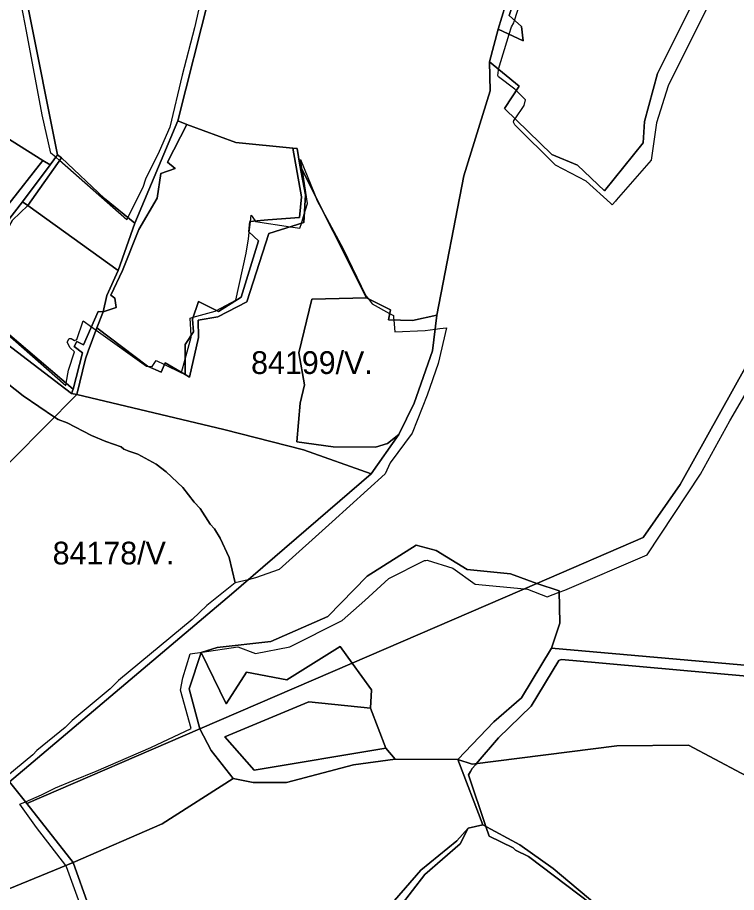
# Model space of a CAD drawing. Extents: x -477304 to -465429, y -1159113 to -1149210.
# Drawn here: x -470157 to -469683, y -1156765 to -1156188 of the extents above; entities that cross this region are included whole.
import ezdxf

# ---------------------------------------------------------------- set-up
doc = ezdxf.new("R2010")
doc.units = 0
doc.layers.add('BPEJ_s', color=7, linetype='Continuous')
doc.layers.add('PUPFL_s', color=7, linetype='Continuous')

msp = doc.modelspace()

# ---------------------------------------------------------------- linework, layer by layer
at = {"layer": 'BPEJ_s'}
for points in [[(-470029.49, -1156146.84), (-470040.23, -1156194.31), (-470048.52, -1156225.57), (-470056.6, -1156259.81), (-470063.62, -1156275.97), (-470072.76, -1156294.26), (-470074.46, -1156299.79), (-470077.65, -1156306.16), (-470084.34, -1156319.53), (-470084.73, -1156320.33), (-470085.11, -1156321.09), (-470129.49, -1156281.97), (-470131.95, -1156279.8), (-470135.08, -1156277.04), (-470140.82, -1156251.73), (-470151.2, -1156196.46), (-470154.5, -1156179.49)], [(-470029.49, -1156146.84), (-470040.23, -1156194.31), (-470048.52, -1156225.57), (-470056.6, -1156259.81), (-470063.62, -1156275.97), (-470072.76, -1156294.26), (-470074.46, -1156299.79), (-470077.65, -1156306.16), (-470084.34, -1156319.53), (-470084.73, -1156320.33), (-470085.11, -1156321.09), (-470129.49, -1156281.97), (-470131.95, -1156279.8), (-470135.08, -1156277.04), (-470140.82, -1156251.73), (-470151.2, -1156196.46), (-470154.5, -1156179.49)], [(-469700.63, -1156178.41), (-469727.7, -1156232.55), (-469735.31, -1156257.08), (-469738.91, -1156281.61), (-469761.95, -1156308.04), (-469762.49, -1156308.66), (-469764.67, -1156311.15), (-469765.76, -1156310.16), (-469781.83, -1156295.57), (-469802.14, -1156284.99), (-469828.99, -1156258.35), (-469829.84, -1156256.66), (-469829.62, -1156255.6), (-469828.74, -1156254.34), (-469822.65, -1156245.66), (-469821.8, -1156241.85), (-469827.9, -1156235.75), (-469828.78, -1156234.88), (-469839.57, -1156226.63), (-469840.2, -1156225.78), (-469839.77, -1156222.4), (-469839.57, -1156221.74), (-469832.61, -1156198.64), (-469831.1, -1156193.64), (-469829.62, -1156191.1), (-469829.34, -1156190.18), (-469829.1, -1156189.41), (-469824.34, -1156174.18)], [(-469700.63, -1156178.41), (-469727.7, -1156232.55), (-469735.31, -1156257.08), (-469738.91, -1156281.61), (-469761.95, -1156308.04), (-469762.49, -1156308.66), (-469764.67, -1156311.15), (-469765.76, -1156310.16), (-469781.83, -1156295.57), (-469802.14, -1156284.99), (-469828.99, -1156258.35), (-469829.84, -1156256.66), (-469829.62, -1156255.6), (-469828.74, -1156254.34), (-469822.65, -1156245.66), (-469821.8, -1156241.85), (-469827.9, -1156235.75), (-469828.78, -1156234.88), (-469839.57, -1156226.63), (-469840.2, -1156225.78), (-469839.77, -1156222.4), (-469839.57, -1156221.74), (-469832.61, -1156198.64), (-469831.1, -1156193.64), (-469829.62, -1156191.1), (-469829.34, -1156190.18), (-469829.1, -1156189.41), (-469824.34, -1156174.18)], [(-470182.29, -1156380.4), (-470125.31, -1156430.47), (-470125.08, -1156429.1), (-470125.03, -1156428.82), (-470123.59, -1156420.17), (-470119.55, -1156408.26), (-470122.32, -1156405.49), (-470124.44, -1156401.88), (-470123.17, -1156399.33), (-470121.68, -1156399.33), (-470119.55, -1156400.6), (-470118.07, -1156399.97), (-470113.82, -1156387.8), (-470108.38, -1156391.67), (-470105.32, -1156393.85), (-470072.01, -1156417.52), (-470071.09, -1156417.6), (-470068.28, -1156417.86), (-470065.57, -1156413.79), (-470060.09, -1156416.48), (-470048.97, -1156421.92), (-470048.92, -1156421.74), (-470046.53, -1156413), (-470042.53, -1156398.38), (-470042.58, -1156397.41), (-470043.21, -1156385.84), (-470041.15, -1156385.27), (-470026.61, -1156381.26), (-470025.81, -1156380.85), (-470013.05, -1156374.15), (-470006.34, -1156343.07), (-470004.62, -1156333.6), (-470004.19, -1156329.35), (-470003.46, -1156322.09), (-470003.04, -1156317.96), (-470000.29, -1156321.81), (-470000, -1156322.22), (-469977.05, -1156325.67), (-469970.75, -1156326.62), (-469969.76, -1156323.38), (-469967.91, -1156317.33), (-469965.75, -1156310.27), (-469968.93, -1156289.84), (-469969.22, -1156288.01), (-469970.29, -1156281.22), (-469961.21, -1156303.93), (-469959.4, -1156308.46), (-469953, -1156320.24), (-469942.14, -1156340.23), (-469927.16, -1156371.11), (-469925.77, -1156372.97), (-469923.08, -1156376.55), (-469911.53, -1156382.88), (-469909, -1156384.27), (-469908.88, -1156385.68), (-469908.76, -1156387.19), (-469908.1, -1156394.94), (-469888.12, -1156394.03), (-469881.54, -1156393.18), (-469878.36, -1156392.77), (-469874.05, -1156392.22), (-469879.5, -1156415.82), (-469886.76, -1156436.71), (-469896.75, -1156461.9), (-469911.27, -1156481.42), (-469914.45, -1156488.69), (-469949.41, -1156520.24), (-469984.36, -1156551.79), (-470000, -1156557.34), (-470004.92, -1156558.53), (-470013.51, -1156560.62), (-470032.14, -1156575.64), (-470041.93, -1156584.78), (-470090.42, -1156624.98), (-470095.95, -1156630.51), (-470121.04, -1156651.35), (-470125.72, -1156656.03), (-470144.44, -1156671.34), (-470146.99, -1156674.11), (-470164.95, -1156688.86)], [(-470042.58, -1156397.41), (-470043.21, -1156385.84), (-470041.15, -1156385.27), (-470026.61, -1156381.26), (-470025.81, -1156380.85), (-470013.05, -1156374.15), (-470006.34, -1156343.07), (-470004.62, -1156333.6), (-470004.19, -1156329.35), (-470003.46, -1156322.09), (-470003.04, -1156317.96), (-470000.29, -1156321.81), (-470000, -1156322.22), (-469977.05, -1156325.67), (-469970.75, -1156326.62), (-469969.76, -1156323.38), (-469967.91, -1156317.33), (-469965.75, -1156310.27), (-469968.93, -1156289.84), (-469969.22, -1156288.01), (-469970.29, -1156281.22), (-469961.21, -1156303.93), (-469959.4, -1156308.46), (-469953, -1156320.24), (-469942.14, -1156340.23), (-469927.16, -1156371.11), (-469925.77, -1156372.97), (-469923.08, -1156376.55), (-469911.53, -1156382.88), (-469909, -1156384.27), (-469908.88, -1156385.68), (-469908.76, -1156387.19), (-469908.1, -1156394.94), (-469888.12, -1156394.03), (-469881.54, -1156393.18), (-469878.36, -1156392.77), (-469874.05, -1156392.22), (-469879.5, -1156415.82), (-469886.76, -1156436.71), (-469896.75, -1156461.9), (-469911.27, -1156481.42), (-469914.45, -1156488.69), (-469949.41, -1156520.24), (-469984.36, -1156551.79), (-470000, -1156557.34), (-470004.92, -1156558.53), (-470013.51, -1156560.62)], [(-470182.29, -1156380.4), (-470125.31, -1156430.47), (-470125.08, -1156429.1), (-470125.03, -1156428.82), (-470123.59, -1156420.17), (-470119.55, -1156408.26), (-470122.32, -1156405.49), (-470124.44, -1156401.88), (-470123.17, -1156399.33), (-470121.68, -1156399.33), (-470119.55, -1156400.6), (-470118.07, -1156399.97), (-470113.82, -1156387.8), (-470108.38, -1156391.67), (-470105.32, -1156393.85), (-470072.01, -1156417.52), (-470071.09, -1156417.6), (-470068.28, -1156417.86), (-470065.57, -1156413.79), (-470060.09, -1156416.48), (-470048.97, -1156421.92), (-470048.92, -1156421.74), (-470046.53, -1156413), (-470042.53, -1156398.38), (-470042.58, -1156397.41)], [(-470178.89, -1156417.19), (-470153.37, -1156437.18), (-470132.68, -1156451.17), (-470130.4, -1156452.71), (-470124.44, -1156455.05), (-470108.28, -1156463.34), (-470098.92, -1156467.38), (-470088.71, -1156470.79), (-470087.01, -1156472.28), (-470083.61, -1156473.76), (-470077.66, -1156475.68), (-470065.75, -1156482.27), (-470058.94, -1156487.38), (-470048.09, -1156497.58), (-470040.65, -1156507.37), (-470036.61, -1156511.62), (-470030.02, -1156521.83), (-470027.04, -1156525.02), (-470023.42, -1156531.19), (-470017.47, -1156543.95), (-470013.51, -1156560.62), (-470032.14, -1156575.64), (-470041.93, -1156584.78), (-470090.42, -1156624.98), (-470095.95, -1156630.51), (-470121.04, -1156651.35), (-470125.72, -1156656.03), (-470144.44, -1156671.34), (-470146.99, -1156674.11), (-470164.95, -1156688.86)], [(-470013.51, -1156560.62), (-470017.47, -1156543.95), (-470023.42, -1156531.19), (-470027.04, -1156525.02), (-470030.02, -1156521.83), (-470036.61, -1156511.62), (-470040.65, -1156507.37), (-470048.09, -1156497.58), (-470058.94, -1156487.38), (-470065.75, -1156482.27), (-470077.66, -1156475.68), (-470083.61, -1156473.76), (-470087.01, -1156472.28), (-470088.71, -1156470.79), (-470098.92, -1156467.38), (-470108.28, -1156463.34), (-470124.44, -1156455.05), (-470130.4, -1156452.71), (-470132.68, -1156451.17), (-470153.37, -1156437.18), (-470178.89, -1156417.19)], [(-470107.83, -1156794.72), (-470124.74, -1156747.93), (-470125.34, -1156747.16), (-470144.73, -1156722.15), (-470155.69, -1156706.71), (-470151.91, -1156705.04), (-470141.34, -1156700.38), (-470132, -1156695.9), (-470120.4, -1156691.08), (-470105.28, -1156684.79), (-470069.23, -1156669.19), (-470042.6, -1156656.68), (-470049.55, -1156631.36), (-470048, -1156623.33), (-470043.14, -1156607.43), (-470035.32, -1156606.28), (-470011.64, -1156602.8), (-470000, -1156607.19), (-469977.46, -1156602.9), (-469942.96, -1156585.5), (-469927.87, -1156572.25), (-469912.1, -1156557.79), (-469888.41, -1156545.95), (-469887.72, -1156545.86), (-469886.72, -1156545.73), (-469869.8, -1156550.81), (-469855, -1156561.38), (-469822.6, -1156564.56), (-469820.53, -1156564.77), (-469807.63, -1156569.84), (-469799.56, -1156566.81), (-469795.79, -1156565.4), (-469741.44, -1156542.14), (-469706.34, -1156488.85), (-469686.88, -1156453.75), (-469665.62, -1156417.25)], [(-469942.96, -1156585.5), (-469927.87, -1156572.25), (-469912.1, -1156557.79), (-469888.41, -1156545.95), (-469887.72, -1156545.86), (-469886.72, -1156545.73), (-469869.8, -1156550.81), (-469855, -1156561.38), (-469822.6, -1156564.56), (-469820.53, -1156564.77), (-469807.63, -1156569.84), (-469799.56, -1156566.81), (-469795.79, -1156565.4), (-469741.44, -1156542.14), (-469706.34, -1156488.85), (-469686.88, -1156453.75), (-469665.62, -1156417.25)], [(-470107.83, -1156794.72), (-470124.74, -1156747.93), (-470125.34, -1156747.16), (-470144.73, -1156722.15), (-470155.69, -1156706.71), (-470151.91, -1156705.04), (-470141.34, -1156700.38), (-470132, -1156695.9), (-470120.4, -1156691.08), (-470105.28, -1156684.79), (-470069.23, -1156669.19), (-470042.6, -1156656.68), (-470049.55, -1156631.36), (-470048, -1156623.33), (-470043.14, -1156607.43), (-470035.32, -1156606.28), (-470011.64, -1156602.8), (-470000, -1156607.19), (-469977.46, -1156602.9), (-469942.96, -1156585.5)], [(-469770.13, -1156778.82), (-469819.9, -1156741.13), (-469828.36, -1156736.9), (-469830.05, -1156735.42), (-469845.91, -1156727.81), (-469848.08, -1156721.31), (-469859.44, -1156687.21), (-469858.26, -1156685.16), (-469857.12, -1156683.19), (-469854.95, -1156680.66), (-469854.39, -1156680), (-469839.77, -1156662.89), (-469818.2, -1156641.95), (-469799.81, -1156611.92), (-469798.33, -1156611.29), (-469790.71, -1156611.92), (-469675.67, -1156622.29)], [(-469675.67, -1156622.29), (-469790.71, -1156611.92), (-469798.33, -1156611.29), (-469799.81, -1156611.92), (-469818.2, -1156641.95), (-469839.77, -1156662.89), (-469854.39, -1156680), (-469854.95, -1156680.66), (-469857.12, -1156683.19), (-469858.26, -1156685.16), (-469859.44, -1156687.21), (-469848.08, -1156721.31), (-469845.91, -1156727.81), (-469830.05, -1156735.42), (-469828.36, -1156736.9), (-469819.9, -1156741.13), (-469770.13, -1156778.82)]]:
    msp.add_lwpolyline(points, dxfattribs=at)
at = {"layer": 'PUPFL_s'}
for points in [[(-470130.76, -1156278.21), (-470135.7, -1156284.83), (-470140.47, -1156281.85), (-470187.08, -1156252.74), (-470238.55, -1156222.7), (-470236.24, -1156139.5), (-470234.09, -1156054.06), (-470231.94, -1155972.31), (-470195.59, -1155876.32), (-470139.11, -1155931.29), (-470128.13, -1155956), (-470087.66, -1156047.11), (-470094.44, -1156071.74), (-470105.35, -1156084.56), (-470097.72, -1156123.01), (-470087.25, -1156146.79), (-470150.13, -1156181.18)], [(-470003, -1155937.63), (-469994.88, -1155939.08), (-470002.56, -1155979.91), (-470008.85, -1156042.77), (-470021.56, -1156120.25), (-470030.33, -1156172.78), (-470051.35, -1156255.67), (-470079.74, -1156323.26), (-470099.74, -1156307.05), (-470128.2, -1156280.15), (-470130.76, -1156278.21), (-470150.13, -1156181.18), (-470087.25, -1156146.79), (-470047.54, -1156135.89), (-470027.4, -1156118.42), (-470046.61, -1156056.07), (-470059.25, -1156032.28), (-470062.5, -1155983.54), (-469994.91, -1155899.96)], [(-469794.89, -1156104.65), (-469798.5, -1156106.97), (-469806.93, -1156117.9), (-469813.43, -1156128.45), (-469832.6, -1156186.25), (-469824.53, -1156193.53), (-469823.49, -1156202.97), (-469839.92, -1156195.17), (-469818.14, -1156123.8), (-469808.52, -1156100.01)], [(-469804.4, -1156277.92), (-469835.8, -1156247.51), (-469825.93, -1156232.82), (-469845.7, -1156216.76), (-469839.92, -1156195.17), (-469823.49, -1156202.97), (-469824.53, -1156193.53), (-469832.6, -1156186.25), (-469813.43, -1156128.45), (-469806.93, -1156117.9), (-469798.5, -1156106.97), (-469794.89, -1156104.65), (-469748.72, -1156120.36), (-469694.69, -1156139.14), (-469701.26, -1156154.5), (-469707.11, -1156154.55), (-469706.01, -1156167.15), (-469734.76, -1156224.44), (-469743.19, -1156256.14), (-469744.15, -1156270.35), (-469769.63, -1156302.01), (-469787.49, -1156285.05)], [(-470187.08, -1156252.74), (-470230.65, -1156272.24), (-470163.65, -1156311.36), (-470140.47, -1156281.85), (-470135.7, -1156284.83), (-470153.81, -1156309.08), (-470197.88, -1156365.76), (-470245.58, -1156299.83), (-470242.57, -1156266.8), (-470238.55, -1156222.7)], [(-470163.65, -1156311.36), (-470230.65, -1156272.24), (-470187.08, -1156252.74), (-470140.47, -1156281.85)], [(-470079.74, -1156323.26), (-470051.35, -1156255.67), (-470045.46, -1156258.21), (-470058.18, -1156282.92), (-470053.15, -1156287.12), (-470062.57, -1156290.58), (-470064.98, -1156306.65), (-470077.06, -1156327.37), (-470087.91, -1156354.59), (-470095.64, -1156370.73), (-470092.87, -1156372.78), (-470091.97, -1156378.93), (-470100.63, -1156381.77), (-470098.15, -1156370.91), (-470090.74, -1156354.53)], [(-470091.97, -1156378.93), (-470092.87, -1156372.78), (-470095.64, -1156370.73), (-470087.91, -1156354.59), (-470077.06, -1156327.37), (-470064.98, -1156306.65), (-470062.57, -1156290.58), (-470053.15, -1156287.12), (-470058.18, -1156282.92), (-470045.46, -1156258.21), (-470012.96, -1156270.11), (-469975.37, -1156273.78), (-469969.62, -1156305.9), (-469971.02, -1156319.53), (-469991.87, -1156321.07), (-470003.73, -1156322.11), (-470004.55, -1156329.02), (-469998.05, -1156334.99), (-470009.5, -1156372.01), (-470024.43, -1156381.52), (-470037.71, -1156375.03), (-470041.58, -1156386.56), (-470041, -1156395.01), (-470046.5, -1156403.35), (-470046.56, -1156423.15), (-470059.62, -1156415.36), (-470062.25, -1156421.66), (-470071.27, -1156417.52), (-470104.73, -1156392.33), (-470100.63, -1156381.77)], [(-470041, -1156395.01), (-470041.58, -1156386.56), (-470037.71, -1156375.03), (-470024.43, -1156381.52), (-470009.5, -1156372.01), (-469998.05, -1156334.99), (-470004.55, -1156329.02), (-470003.73, -1156322.11), (-469991.87, -1156321.07), (-469971.02, -1156319.53), (-469969.62, -1156305.9), (-469975.37, -1156273.78), (-469972.67, -1156274.07), (-469970.77, -1156284.93), (-469967.13, -1156304.64), (-469968.25, -1156322.91), (-469991.18, -1156330.1), (-470005.85, -1156375.27), (-470024.86, -1156385.12), (-470037.84, -1156387.24), (-470037.8, -1156398.64), (-470043.7, -1156424.82), (-470046.56, -1156423.15), (-470046.5, -1156403.35)], [(-470153.81, -1156309.08), (-470135.7, -1156284.83), (-470130.76, -1156278.21), (-470128.2, -1156280.15), (-470150.44, -1156311.51)], [(-470090.74, -1156354.53), (-470150.44, -1156311.51), (-470128.2, -1156280.15), (-470099.74, -1156307.05), (-470079.74, -1156323.26)], [(-470043.7, -1156424.82), (-470037.8, -1156398.64), (-470037.84, -1156387.24), (-470024.86, -1156385.12), (-470005.85, -1156375.27), (-469991.18, -1156330.1), (-469968.25, -1156322.91), (-469967.13, -1156304.64), (-469970.77, -1156284.93), (-469926.7, -1156372.5), (-469962.86, -1156373.4), (-469971.41, -1156408.85), (-469967.82, -1156429.93), (-469970.55, -1156442.05), (-469972.81, -1156467.51), (-469948.84, -1156470.92), (-469920.77, -1156471.14), (-469912.93, -1156468.55), (-469905.36, -1156462.71), (-469923.76, -1156488.75), (-469968.28, -1156472.89), (-470021.07, -1156459.4), (-470117.99, -1156436.36), (-470112.32, -1156412.74), (-470110.63, -1156407.63), (-470104.73, -1156392.33), (-470071.27, -1156417.52), (-470062.25, -1156421.66), (-470059.62, -1156415.36), (-470046.56, -1156423.15)], [(-469600.31, -1156282.87), (-469593.06, -1156291.18), (-469547.86, -1156284.08), (-469672.98, -1156526.92), (-469529.77, -1156518.13), (-469534.18, -1156563.11), (-469528.57, -1156583.39), (-469521.32, -1156600.72), (-469570.12, -1156633.91), (-469612.16, -1156620.6), (-469804.7, -1156603.71), (-469799.27, -1156587.13), (-469799.57, -1156565.84), (-469814.45, -1156561.05), (-469744.14, -1156530.73), (-469719.81, -1156495.62), (-469667.11, -1156401.44), (-469617.33, -1156313.57), (-469602.78, -1156287.32)], [(-470117.99, -1156436.36), (-470180.86, -1156499.74), (-470267.17, -1156419.12), (-470329.58, -1156330.81), (-470245.58, -1156299.83), (-470197.88, -1156365.76), (-470194.27, -1156373.29), (-470164.58, -1156402.66), (-470121.44, -1156435.73)], [(-470193.86, -1156370.38), (-470120.46, -1156432.7), (-470121.44, -1156435.73), (-470164.58, -1156402.66), (-470194.27, -1156373.29), (-470197.88, -1156365.76), (-470153.81, -1156309.08), (-470150.44, -1156311.51), (-470160.45, -1156321.25), (-470171.48, -1156340.71), (-470184.28, -1156355.52)], [(-470118, -1156401.37), (-470119.79, -1156404.65), (-470114.33, -1156408.78), (-470120.46, -1156432.7), (-470193.86, -1156370.38), (-470184.28, -1156355.52), (-470171.48, -1156340.71), (-470160.45, -1156321.25), (-470150.44, -1156311.51), (-470090.74, -1156354.53), (-470098.15, -1156370.91), (-470100.63, -1156381.77), (-470103.87, -1156381.45), (-470113.61, -1156403.53)], [(-469948.84, -1156470.92), (-469972.81, -1156467.51), (-469970.55, -1156442.05), (-469967.82, -1156429.93), (-469971.41, -1156408.85), (-469962.86, -1156373.4), (-469926.7, -1156372.5), (-469911.02, -1156380.34), (-469912.39, -1156387.13), (-469896.5, -1156387.38), (-469880.41, -1156383.86), (-469883.27, -1156407.54), (-469895.29, -1156442), (-469905.36, -1156462.71), (-469912.93, -1156468.55), (-469920.77, -1156471.14)], [(-470110.63, -1156407.63), (-470112.32, -1156412.74), (-470117.99, -1156436.36), (-470121.44, -1156435.73), (-470120.46, -1156432.7), (-470114.33, -1156408.78), (-470119.79, -1156404.65), (-470118, -1156401.37), (-470113.61, -1156403.53), (-470103.87, -1156381.45), (-470100.63, -1156381.77), (-470104.73, -1156392.33)], [(-470180.86, -1156499.74), (-470117.99, -1156436.36), (-470021.07, -1156459.4), (-469968.28, -1156472.89), (-469923.76, -1156488.75), (-470015.91, -1156567.98), (-470162.48, -1156691.83), (-470257.35, -1156577.56)], [(-469952.35, -1156582.81), (-469926.37, -1156556.19), (-469893.91, -1156535.82), (-469880.87, -1156539.25), (-469860.4, -1156551.86), (-469831.65, -1156554.58), (-469814.45, -1156561.05), (-469936.22, -1156613.54), (-469944.09, -1156602.67), (-469979.35, -1156624.55), (-470005.94, -1156619.45), (-470019.39, -1156640.34), (-470035.89, -1156606.46), (-470025.38, -1156603.17), (-469989.86, -1156599.28)], [(-469814.45, -1156561.05), (-469799.57, -1156565.84), (-469799.27, -1156587.13), (-469804.7, -1156603.71), (-469824.49, -1156636.53), (-469842.79, -1156652.42), (-469866.5, -1156677.16), (-469907.99, -1156677.01), (-469913.99, -1156669.78), (-469924.14, -1156643.31), (-469923.51, -1156631.18), (-469936.22, -1156613.54)], [(-470019.39, -1156640.34), (-470005.94, -1156619.45), (-469979.35, -1156624.55), (-469944.09, -1156602.67), (-469936.22, -1156613.54), (-470036.91, -1156656.95), (-470043.94, -1156630.56), (-470035.89, -1156606.46)], [(-469662.06, -1156695.38), (-469714.3, -1156667.65), (-469761.62, -1156668.06), (-469856.99, -1156680.33), (-469866.5, -1156677.16), (-469842.79, -1156652.42), (-469824.49, -1156636.53), (-469804.7, -1156603.71), (-469612.16, -1156620.6), (-469570.12, -1156633.91), (-469606.85, -1156726.16), (-469620.39, -1156715.62)], [(-470014.92, -1156689.7), (-470029.4, -1156671.18), (-470036.91, -1156656.95), (-469936.22, -1156613.54), (-469923.51, -1156631.18), (-469924.14, -1156643.31), (-469964.88, -1156639.13), (-470020.36, -1156662.12), (-470001.06, -1156684.31), (-469913.99, -1156669.78), (-469907.99, -1156677.01), (-469935.34, -1156680.74), (-469979.52, -1156692.24), (-470001.6, -1156692.42)], [(-470001.06, -1156684.31), (-470020.36, -1156662.12), (-469964.88, -1156639.13), (-469924.14, -1156643.31), (-469913.99, -1156669.78)], [(-470151.03, -1156706.15), (-470036.91, -1156656.95), (-470029.4, -1156671.18), (-470014.92, -1156689.7), (-470061.79, -1156719.56), (-470120.37, -1156745.13)], [(-469908.3, -1156770.14), (-469921.11, -1156787.53), (-469942.7, -1156802.22), (-469982.96, -1156819.02), (-470036.25, -1156832.61), (-470079.07, -1156861.35), (-470120.37, -1156745.13), (-470061.79, -1156719.56), (-470014.92, -1156689.7), (-470001.6, -1156692.42), (-469979.52, -1156692.24), (-469935.34, -1156680.74), (-469907.99, -1156677.01), (-469866.5, -1156677.16), (-469850.04, -1156720.25), (-469859.71, -1156722.45), (-469867.26, -1156730.78), (-469890.87, -1156750.09)], [(-469904.68, -1156774.12), (-469888.31, -1156753.16), (-469864.93, -1156732.93), (-469859.71, -1156722.45), (-469850.04, -1156720.25), (-469825.65, -1156733.43), (-469803.6, -1156749.17), (-469769.16, -1156777.96), (-469866.37, -1156864.58), (-469886.68, -1156835.2), (-469896.88, -1156828.35), (-469908.39, -1156830.3), (-469916.3, -1156837.14), (-469915.53, -1156846.2), (-469920.69, -1156861.77), (-470010.59, -1156893.3), (-470025.37, -1156851.42), (-469964.57, -1156836.46), (-469962.87, -1156823.46), (-469941.37, -1156807.35), (-469920.15, -1156791.14), (-469911.73, -1156792.65), (-469903.81, -1156784.65)], [(-470081.64, -1156986.62), (-470057.24, -1157006.06), (-470051.38, -1157024.73), (-470035.86, -1157056.38), (-470014.59, -1157076.62), (-469966.38, -1157095.84), (-469955.78, -1157108.31), (-469943.58, -1157112.79), (-469915.45, -1157139.93), (-469886.65, -1157160.49), (-469985.63, -1157132.42), (-470031.16, -1157111.97), (-470162.57, -1156995.57), (-470267.15, -1156808.52), (-470230.22, -1156791.35), (-470196.48, -1156778.13), (-470167.01, -1156764.24), (-470120.37, -1156745.13), (-470079.07, -1156861.35), (-470102.82, -1156889.23), (-470120.66, -1156952.52), (-470119.38, -1156957.61)]]:
    msp.add_lwpolyline(points, close=True, dxfattribs=at)
for points in [[(-469818.14, -1156123.8), (-469839.92, -1156195.17), (-469845.7, -1156216.76), (-469845.18, -1156235.91), (-469862.51, -1156292.02), (-469880.41, -1156383.86), (-469896.5, -1156387.38), (-469912.39, -1156387.13), (-469911.02, -1156380.34), (-469926.7, -1156372.5), (-469970.77, -1156284.93), (-469972.67, -1156274.07), (-469975.37, -1156273.78), (-470012.96, -1156270.11), (-470045.46, -1156258.21), (-470051.35, -1156255.67), (-470030.33, -1156172.78)], [(-469667.11, -1156401.44), (-469719.81, -1156495.62), (-469744.14, -1156530.73), (-469814.45, -1156561.05), (-469831.65, -1156554.58), (-469860.4, -1156551.86), (-469880.87, -1156539.25), (-469893.91, -1156535.82), (-469926.37, -1156556.19), (-469952.35, -1156582.81), (-469989.86, -1156599.28), (-470025.38, -1156603.17), (-470035.89, -1156606.46), (-470043.94, -1156630.56), (-470036.91, -1156656.95), (-470151.03, -1156706.15), (-470162.48, -1156691.83), (-470015.91, -1156567.98), (-469923.76, -1156488.75), (-469905.36, -1156462.71), (-469895.29, -1156442), (-469883.27, -1156407.54), (-469880.41, -1156383.86), (-469862.51, -1156292.02), (-469845.18, -1156235.91), (-469845.7, -1156216.76), (-469825.93, -1156232.82), (-469835.8, -1156247.51), (-469804.4, -1156277.92), (-469787.49, -1156285.05), (-469769.63, -1156302.01), (-469744.15, -1156270.35), (-469743.19, -1156256.14), (-469734.76, -1156224.44), (-469706.01, -1156167.15)], [(-469769.16, -1156777.96), (-469803.6, -1156749.17), (-469825.65, -1156733.43), (-469850.04, -1156720.25), (-469866.5, -1156677.16), (-469856.99, -1156680.33), (-469761.62, -1156668.06), (-469714.3, -1156667.65), (-469662.06, -1156695.38), (-469620.39, -1156715.62), (-469606.85, -1156726.16), (-469594.24, -1156736.27), (-469574.91, -1156747.94), (-469558.79, -1156764.48), (-469546.47, -1156780)], [(-470162.48, -1156691.83), (-470151.03, -1156706.15), (-470120.37, -1156745.13), (-470167.01, -1156764.24)], [(-469908.3, -1156770.14), (-469890.87, -1156750.09), (-469867.26, -1156730.78), (-469859.71, -1156722.45), (-469864.93, -1156732.93), (-469888.31, -1156753.16), (-469904.68, -1156774.12)]]:
    msp.add_lwpolyline(points, dxfattribs=at)

# ---------------------------------------------------------------- texts
at = {"layer": 'BPEJ_s'}
for s, p in [('84199/V.', (-470002.97, -1156422.77)), ('84178/V.', (-470133.97, -1156548.47))]:
    msp.add_text(s, height=15, dxfattribs=at).set_placement(p)

doc.saveas('drawing.dxf')
